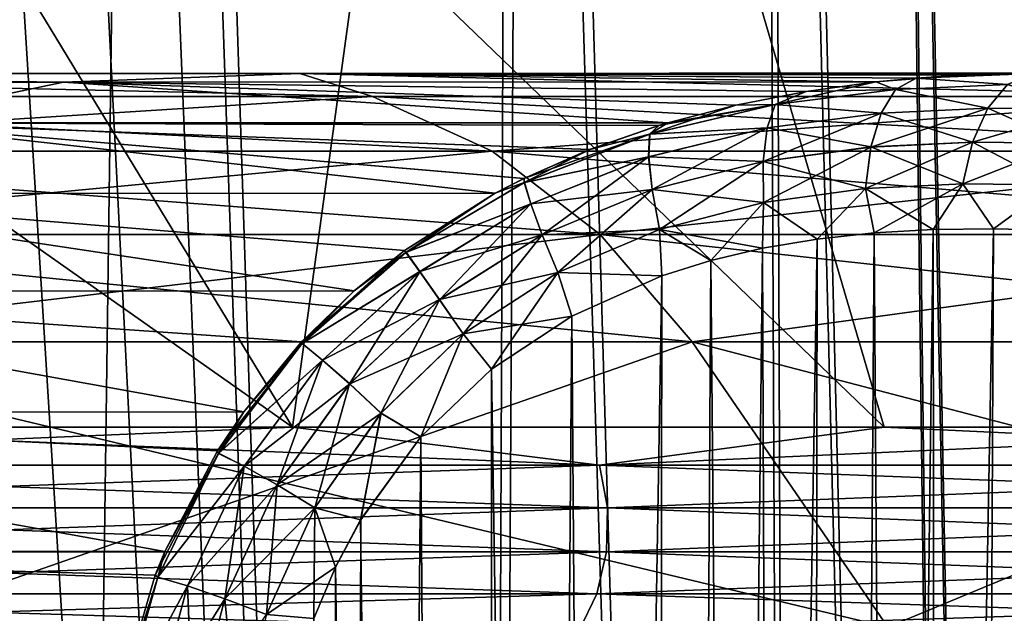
# Model space of a CAD drawing. Header units: metres. Extents: x -24 to 24, y -69 to 184.
# Tile 822 of 896: x 16.268 to 17.515, y 146.288 to 147.041. Entities that reach past the tile are written whole.
import ezdxf

# ---------------------------------------------------------------- set-up
doc = ezdxf.new("R2010")
doc.units = ezdxf.units.M
for name, color, linetype in [('609', 7, 'CONTINUOUS'), ('611', 7, 'CONTINUOUS'), ('613', 7, 'CONTINUOUS'), ('615', 7, 'CONTINUOUS'), ('620', 7, 'CONTINUOUS'), ('626', 7, 'CONTINUOUS'), ('627', 7, 'CONTINUOUS'), ('636', 7, 'CONTINUOUS'), ('637', 7, 'CONTINUOUS'), ('642', 7, 'CONTINUOUS'), ('701', 7, 'CONTINUOUS')]:
    doc.layers.add(name, color=color, linetype=linetype)

msp = doc.modelspace()

# ---------------------------------------------------------------- linework, layer by layer
at = {"layer": '609'}
for points in [[(15.853757, 146.632476, 14.452609), (17.119646, 146.632476, 12.928157), (16.083557, 146.270871, 14.662099)], [(17.367795, 146.270871, -13.11555), (15.853757, 146.632476, -14.452609), (16.083557, 146.270871, -14.662099)], [(17.119646, 146.632476, -12.928157), (15.853757, 146.632476, -14.452609), (17.367795, 146.270871, -13.11555)], [(16.083557, 146.270871, 14.662099), (17.119646, 146.632476, 12.928157), (17.367795, 146.270871, 13.11555)], [(17.119646, 146.632476, 12.928157), (18.239476, 146.632476, 11.293406), (17.367795, 146.270871, 13.11555)], [(18.503857, 146.270871, -11.457103), (17.119646, 146.632476, -12.928157), (17.367795, 146.270871, -13.11555)], [(18.239476, 146.632476, -11.293406), (17.119646, 146.632476, -12.928157), (18.503857, 146.270871, -11.457103)], [(17.367795, 146.270871, 13.11555), (18.239476, 146.632476, 11.293406), (18.503857, 146.270871, 11.457103)]]:
    msp.add_3dface(points, dxfattribs=at)
at = {"layer": '611'}
for points in [[(16.61347, 146.524362, 16.61347), (14.140765, 148.267022, 16.852308), (15.828475, 146.524362, 17.36301)], [(15.555731, 148.267022, 15.555731), (14.140765, 148.267022, 16.852308), (16.61347, 146.524362, 16.61347)], [(17.36301, 146.524362, 15.828475), (15.555731, 148.267022, 15.555731), (16.61347, 146.524362, 16.61347)], [(16.852308, 148.267022, 14.140765), (15.555731, 148.267022, 15.555731), (17.36301, 146.524362, 15.828475)], [(15.828475, 146.524362, -17.36301), (15.555731, 148.267022, -15.555731), (16.61347, 146.524362, -16.61347)], [(15.555731, 148.267022, -15.555731), (16.852308, 148.267022, -14.140765), (16.61347, 146.524362, -16.61347)], [(16.61347, 146.524362, -16.61347), (16.852308, 148.267022, -14.140765), (17.36301, 146.524362, -15.828475)], [(18.075497, 146.524362, 15.009702), (16.852308, 148.267022, 14.140765), (17.36301, 146.524362, 15.828475)], [(18.74941, 146.524362, 14.158897), (16.852308, 148.267022, 14.140765), (18.075497, 146.524362, 15.009702)], [(18.020628, 148.267022, 12.61818), (16.852308, 148.267022, 14.140765), (18.74941, 146.524362, 14.158897)], [(17.36301, 146.524362, -15.828475), (16.852308, 148.267022, -14.140765), (18.075497, 146.524362, -15.009702)], [(16.852308, 148.267022, -14.140765), (18.020628, 148.267022, -12.61818), (18.075497, 146.524362, -15.009702)]]:
    msp.add_3dface(points, dxfattribs=at)
at = {"layer": '613'}
for points in [[(15.828475, 146.524362, 17.36301), (15.476877, 146.47619, 17.714711), (17.002506, 146.47619, 16.25606)], [(16.61347, 146.524362, -16.61347), (17.002506, 146.47619, -16.25606), (15.476877, 146.47619, -17.714711)], [(15.828475, 146.524362, -17.36301), (16.61347, 146.524362, -16.61347), (15.476877, 146.47619, -17.714711)], [(16.61347, 146.524362, 16.61347), (15.828475, 146.524362, 17.36301), (17.002506, 146.47619, 16.25606)], [(17.36301, 146.524362, 15.828475), (16.61347, 146.524362, 16.61347), (17.002506, 146.47619, 16.25606)], [(16.61347, 146.524362, -16.61347), (17.36301, 146.524362, -15.828475), (17.002506, 146.47619, -16.25606)], [(17.36301, 146.524362, 15.828475), (17.002506, 146.47619, 16.25606), (18.391241, 146.47619, 14.666525)], [(18.075497, 146.524362, -15.009702), (18.391241, 146.47619, -14.666525), (17.002506, 146.47619, -16.25606)], [(17.36301, 146.524362, -15.828475), (18.075497, 146.524362, -15.009702), (17.002506, 146.47619, -16.25606)], [(18.075497, 146.524362, 15.009702), (17.36301, 146.524362, 15.828475), (18.391241, 146.47619, 14.666525)], [(17.002506, 146.47619, -16.25606), (15.486, 146.422018, -17.725153), (15.476877, 146.47619, -17.714711)], [(15.476877, 146.47619, 17.714711), (17.012528, 146.422018, 16.265642), (17.002506, 146.47619, 16.25606)], [(15.486, 146.422018, 17.725153), (17.012528, 146.422018, 16.265642), (15.476877, 146.47619, 17.714711)], [(17.012528, 146.422018, -16.265642), (15.486, 146.422018, -17.725153), (17.002506, 146.47619, -16.25606)], [(18.391241, 146.47619, -14.666525), (17.012528, 146.422018, -16.265642), (17.002506, 146.47619, -16.25606)], [(17.002506, 146.47619, 16.25606), (18.402081, 146.422018, 14.67517), (18.391241, 146.47619, 14.666525)], [(17.012528, 146.422018, 16.265642), (18.402081, 146.422018, 14.67517), (17.002506, 146.47619, 16.25606)], [(18.402081, 146.422018, -14.67517), (17.012528, 146.422018, -16.265642), (18.391241, 146.47619, -14.666525)], [(17.012528, 146.422018, -16.265642), (15.484898, 146.366124, -17.723892), (15.486, 146.422018, -17.725153)], [(17.011318, 146.366124, -16.264485), (15.484898, 146.366124, -17.723892), (17.012528, 146.422018, -16.265642)], [(15.484898, 146.366124, 17.723892), (17.011318, 146.366124, 16.264485), (15.486, 146.422018, 17.725153)], [(15.486, 146.422018, 17.725153), (17.011318, 146.366124, 16.264485), (17.012528, 146.422018, 16.265642)], [(18.402081, 146.422018, -14.67517), (17.011318, 146.366124, -16.264485), (17.012528, 146.422018, -16.265642)], [(18.400772, 146.366124, -14.674126), (17.011318, 146.366124, -16.264485), (18.402081, 146.422018, -14.67517)], [(17.011318, 146.366124, 16.264485), (18.400772, 146.366124, 14.674126), (17.012528, 146.422018, 16.265642)], [(17.012528, 146.422018, 16.265642), (18.400772, 146.366124, 14.674126), (18.402081, 146.422018, 14.67517)], [(17.011318, 146.366124, -16.264485), (15.473659, 146.312879, -17.711027), (15.484898, 146.366124, -17.723892)], [(16.99897, 146.312879, -16.25268), (15.473659, 146.312879, -17.711027), (17.011318, 146.366124, -16.264485)], [(15.473659, 146.312879, 17.711027), (16.99897, 146.312879, 16.25268), (15.484898, 146.366124, 17.723892)], [(15.484898, 146.366124, 17.723892), (16.99897, 146.312879, 16.25268), (17.011318, 146.366124, 16.264485)], [(18.400772, 146.366124, -14.674126), (16.99897, 146.312879, -16.25268), (17.011318, 146.366124, -16.264485)], [(18.387417, 146.312879, -14.663475), (16.99897, 146.312879, -16.25268), (18.400772, 146.366124, -14.674126)], [(16.99897, 146.312879, 16.25268), (18.387417, 146.312879, 14.663475), (17.011318, 146.366124, 16.264485)], [(17.011318, 146.366124, 16.264485), (18.387417, 146.312879, 14.663475), (18.400772, 146.366124, 14.674126)], [(16.99897, 146.312879, -16.25268), (15.45316, 146.266444, -17.687565), (15.473659, 146.312879, -17.711027)], [(16.976451, 146.266444, -16.231149), (15.45316, 146.266444, -17.687565), (16.99897, 146.312879, -16.25268)], [(15.45316, 146.266444, 17.687565), (16.976451, 146.266444, 16.231149), (15.473659, 146.312879, 17.711027)], [(15.473659, 146.312879, 17.711027), (16.976451, 146.266444, 16.231149), (16.99897, 146.312879, 16.25268)], [(18.387417, 146.312879, -14.663475), (16.976451, 146.266444, -16.231149), (16.99897, 146.312879, -16.25268)], [(18.363058, 146.266444, -14.64405), (16.976451, 146.266444, -16.231149), (18.387417, 146.312879, -14.663475)], [(16.976451, 146.266444, 16.231149), (18.363058, 146.266444, 14.64405), (16.99897, 146.312879, 16.25268)], [(16.99897, 146.312879, 16.25268), (18.363058, 146.266444, 14.64405), (18.387417, 146.312879, 14.663475)]]:
    msp.add_3dface(points, dxfattribs=at)
at = {"layer": '615'}
for points in [[(16.323097, 146.961911, -12.474585), (15.16774, 146.961911, -13.856351), (15.437304, 146.973102, -13.858934)], [(16.3231, 146.961911, 12.474582), (15.437316, 146.973102, 13.858921), (15.167742, 146.961911, 13.856348)], [(16.714707, 146.943591, -12.622361), (15.437304, 146.973102, -13.858934), (15.47876, 146.943591, -14.110755)], [(16.622638, 146.973102, -12.412426), (15.437304, 146.973102, -13.858934), (16.714707, 146.943591, -12.622361)], [(16.622638, 146.973102, -12.412426), (16.323097, 146.961911, -12.474585), (15.437304, 146.973102, -13.858934)], [(15.47876, 146.943591, 14.110755), (15.437316, 146.973102, 13.858921), (16.714707, 146.943591, 12.622361)], [(16.622642, 146.973102, 12.41242), (15.437316, 146.973102, 13.858921), (16.3231, 146.961911, 12.474582)], [(15.437316, 146.973102, 13.858921), (16.622642, 146.973102, 12.41242), (16.714707, 146.943591, 12.622361)], [(17.352651, 146.962192, -11.00081), (16.323097, 146.961911, -12.474585), (16.622638, 146.973102, -12.412426)], [(17.352644, 146.962191, 11.000813), (16.622642, 146.973102, 12.41242), (16.3231, 146.961911, 12.474582)], [(17.655044, 146.973468, -10.877113), (17.559201, 146.973962, -10.925954), (16.622638, 146.973102, -12.412426)], [(17.559201, 146.973962, -10.925954), (17.460753, 146.970848, -10.966347), (16.622638, 146.973102, -12.412426)], [(17.673901, 146.973033, -10.86626), (17.655044, 146.973468, -10.877113), (16.622638, 146.973102, -12.412426)], [(17.80805, 146.943591, -11.026277), (16.622638, 146.973102, -12.412426), (16.714707, 146.943591, -12.622361)], [(17.673901, 146.973033, -10.86626), (16.622638, 146.973102, -12.412426), (17.80805, 146.943591, -11.026277)], [(17.460753, 146.970848, -10.966347), (17.352651, 146.962192, -11.00081), (16.622638, 146.973102, -12.412426)], [(17.559138, 146.973961, 10.925981), (16.622642, 146.973102, 12.41242), (17.46064, 146.970842, 10.966389)], [(17.655055, 146.973468, 10.877109), (16.622642, 146.973102, 12.41242), (17.559138, 146.973961, 10.925981)], [(17.673889, 146.973033, 10.866269), (16.622642, 146.973102, 12.41242), (17.655055, 146.973468, 10.877109)], [(17.403779, 146.967038, 10.98573), (16.622642, 146.973102, 12.41242), (17.352644, 146.962191, 11.000813)], [(17.46064, 146.970842, 10.966389), (16.622642, 146.973102, 12.41242), (17.403779, 146.967038, 10.98573)], [(16.714707, 146.943591, 12.622361), (16.622642, 146.973102, 12.41242), (17.80805, 146.943591, 11.026277)], [(16.622642, 146.973102, 12.41242), (17.673889, 146.973033, 10.866269), (17.80805, 146.943591, 11.026277)], [(17.403781, 146.967038, -10.98573), (17.352651, 146.962192, -11.00081), (17.460753, 146.970848, -10.966347)], [(16.323097, 146.961911, -12.474585), (16.076301, 146.910474, -12.475154), (15.16774, 146.961911, -13.856351)], [(16.3231, 146.961911, 12.474582), (15.167742, 146.961911, 13.856348), (16.07631, 146.910474, 12.475142)], [(17.088822, 146.910554, -11.047976), (16.076301, 146.910474, -12.475154), (16.323097, 146.961911, -12.474585)], [(17.088824, 146.910554, 11.047975), (16.3231, 146.961911, 12.474582), (16.07631, 146.910474, 12.475142)], [(17.352651, 146.962192, -11.00081), (17.264137, 146.950232, -11.022144), (16.323097, 146.961911, -12.474585)], [(17.264137, 146.950232, -11.022144), (17.174977, 146.93298, -11.037889), (16.323097, 146.961911, -12.474585)], [(17.174977, 146.93298, -11.037889), (17.088822, 146.910554, -11.047976), (16.323097, 146.961911, -12.474585)], [(17.352644, 146.962191, 11.000813), (16.3231, 146.961911, 12.474582), (17.263982, 146.950207, 11.022175)], [(17.174899, 146.932963, 11.037902), (16.3231, 146.961911, 12.474582), (17.088824, 146.910554, 11.047975)], [(17.263982, 146.950207, 11.022175), (16.3231, 146.961911, 12.474582), (17.174899, 146.932963, 11.037902)], [(16.866083, 146.874581, -12.736674), (15.47876, 146.943591, -14.110755), (15.618943, 146.874581, -14.238548)], [(16.714707, 146.943591, -12.622361), (15.47876, 146.943591, -14.110755), (16.866083, 146.874581, -12.736674)], [(15.47876, 146.943591, 14.110755), (16.714707, 146.943591, 12.622361), (15.618943, 146.874581, 14.238548)], [(15.618943, 146.874581, 14.238548), (16.714707, 146.943591, 12.622361), (16.866083, 146.874581, 12.736674)], [(17.969327, 146.874581, -11.126136), (16.714707, 146.943591, -12.622361), (16.866083, 146.874581, -12.736674)], [(17.80805, 146.943591, -11.026277), (16.714707, 146.943591, -12.622361), (17.969327, 146.874581, -11.126136)], [(16.714707, 146.943591, 12.622361), (17.80805, 146.943591, 11.026277), (16.866083, 146.874581, 12.736674)], [(16.866083, 146.874581, 12.736674), (17.80805, 146.943591, 11.026277), (17.969327, 146.874581, 11.126136)], [(16.870229, 146.82113, 11.052565), (16.07631, 146.910474, 12.475142), (15.872244, 146.820886, 12.442667)], [(16.870235, 146.821134, -11.052566), (15.87225, 146.820886, -12.442659), (16.076301, 146.910474, -12.475154)], [(17.088822, 146.910554, -11.047976), (17.077416, 146.907112, -11.048945), (16.076301, 146.910474, -12.475154)], [(17.077416, 146.907112, -11.048945), (16.989857, 146.876574, -11.053677), (16.076301, 146.910474, -12.475154)], [(16.989857, 146.876574, -11.053677), (16.906754, 146.839956, -11.053813), (16.076301, 146.910474, -12.475154)], [(16.906754, 146.839956, -11.053813), (16.870235, 146.821134, -11.052566), (16.076301, 146.910474, -12.475154)], [(17.088824, 146.910554, 11.047975), (16.07631, 146.910474, 12.475142), (17.077258, 146.907063, 11.048959)], [(16.906623, 146.839893, 11.053814), (16.07631, 146.910474, 12.475142), (16.870229, 146.82113, 11.052565)], [(16.989707, 146.876514, 11.053678), (16.07631, 146.910474, 12.475142), (16.906623, 146.839893, 11.053814)], [(17.077258, 146.907063, 11.048959), (16.07631, 146.910474, 12.475142), (16.989707, 146.876514, 11.053678)], [(17.003315, 146.768882, -12.840307), (15.618943, 146.874581, -14.238548), (15.746027, 146.768882, -14.354401)], [(16.866083, 146.874581, -12.736674), (15.618943, 146.874581, -14.238548), (17.003315, 146.768882, -12.840307)], [(15.618943, 146.874581, 14.238548), (16.866083, 146.874581, 12.736674), (15.746027, 146.768882, 14.354401)], [(15.746027, 146.768882, 14.354401), (16.866083, 146.874581, 12.736674), (17.003315, 146.768882, 12.840307)], [(18.115536, 146.768882, -11.216665), (16.866083, 146.874581, -12.736674), (17.003315, 146.768882, -12.840307)], [(17.969327, 146.874581, -11.126136), (16.866083, 146.874581, -12.736674), (18.115536, 146.768882, -11.216665)], [(16.866083, 146.874581, 12.736674), (17.969327, 146.874581, 11.126136), (17.003315, 146.768882, 12.840307)], [(17.003315, 146.768882, 12.840307), (17.969327, 146.874581, 11.126136), (18.115536, 146.768882, 11.216665)], [(16.691219, 146.697259, 11.035136), (15.872244, 146.820886, 12.442667), (15.704877, 146.696797, 12.397924)], [(16.691223, 146.697262, -11.035136), (15.704878, 146.696797, -12.397923), (15.87225, 146.820886, -12.442659)], [(16.870229, 146.82113, 11.052565), (15.872244, 146.820886, 12.442667), (16.755002, 146.74838, 11.043486)], [(16.755002, 146.74838, 11.043486), (15.872244, 146.820886, 12.442667), (16.691219, 146.697259, 11.035136)], [(16.870235, 146.821134, -11.052566), (16.755082, 146.748439, -11.043495), (15.87225, 146.820886, -12.442659)], [(16.755082, 146.748439, -11.043495), (16.691223, 146.697262, -11.035136), (15.87225, 146.820886, -12.442659)], [(15.853757, 146.632476, 14.452609), (15.746027, 146.768882, 14.354401), (17.003315, 146.768882, 12.840307)], [(17.119646, 146.632476, -12.928157), (17.003315, 146.768882, -12.840307), (15.746027, 146.768882, -14.354401)], [(15.853757, 146.632476, -14.452609), (17.119646, 146.632476, -12.928157), (15.746027, 146.768882, -14.354401)], [(17.119646, 146.632476, 12.928157), (15.853757, 146.632476, 14.452609), (17.003315, 146.768882, 12.840307)], [(17.119646, 146.632476, 12.928157), (17.003315, 146.768882, 12.840307), (18.115536, 146.768882, 11.216665)], [(18.239476, 146.632476, -11.293406), (18.115536, 146.768882, -11.216665), (17.003315, 146.768882, -12.840307)], [(17.119646, 146.632476, -12.928157), (18.239476, 146.632476, -11.293406), (17.003315, 146.768882, -12.840307)], [(18.239476, 146.632476, 11.293406), (17.119646, 146.632476, 12.928157), (18.115536, 146.768882, 11.216665)], [(16.551424, 146.543731, 11.008542), (15.704877, 146.696797, 12.397924), (15.469957, 146.543265, 12.482197)], [(16.551428, 146.543736, -11.008543), (15.469957, 146.543265, -12.482197), (15.704878, 146.696797, -12.397923)], [(16.691219, 146.697259, 11.035136), (15.704877, 146.696797, 12.397924), (16.624651, 146.632812, 11.023902)], [(16.624651, 146.632812, 11.023902), (15.704877, 146.696797, 12.397924), (16.551424, 146.543731, 11.008542)], [(16.691223, 146.697262, -11.035136), (16.624661, 146.632824, -11.023907), (15.704878, 146.696797, -12.397923)], [(16.624661, 146.632824, -11.023907), (16.551428, 146.543736, -11.008543), (15.704878, 146.696797, -12.397923)], [(16.451451, 146.366805, 10.982291), (15.469957, 146.543265, 12.482197), (15.376844, 146.366544, 12.442235)], [(16.451443, 146.366787, -10.982288), (15.376845, 146.366544, -12.442233), (15.469957, 146.543265, -12.482197)], [(16.551428, 146.543736, -11.008543), (16.518272, 146.494471, -11.000534), (15.469957, 146.543265, -12.482197)], [(16.551424, 146.543731, 11.008542), (15.469957, 146.543265, 12.482197), (16.518292, 146.494504, 11.000539)], [(16.518292, 146.494504, 11.000539), (15.469957, 146.543265, 12.482197), (16.451451, 146.366805, 10.982291)], [(16.518272, 146.494471, -11.000534), (16.451443, 146.366787, -10.982288), (15.469957, 146.543265, -12.482197)], [(16.391793, 146.173857, 10.963269), (15.376844, 146.366544, 12.442235), (15.321113, 146.173834, 12.415614)], [(16.391794, 146.173866, -10.963271), (15.321114, 146.173834, -12.415612), (15.376845, 146.366544, -12.442233)], [(16.451451, 146.366805, 10.982291), (15.376844, 146.366544, 12.442235), (16.439171, 146.336762, 10.978614)], [(16.439171, 146.336762, 10.978614), (15.376844, 146.366544, 12.442235), (16.391793, 146.173857, 10.963269)], [(16.451443, 146.366787, -10.982288), (16.439138, 146.336678, -10.978604), (15.376845, 146.366544, -12.442233)], [(16.439138, 146.336678, -10.978604), (16.391794, 146.173866, -10.963271), (15.376845, 146.366544, -12.442233)]]:
    msp.add_3dface(points, dxfattribs=at)
at = {"layer": '620'}
for points in [[(16.423473, 149.969917, 5.714712), (16.26028, 137.9, 6.735228), (15.806863, 149.969917, 7.24786)], [(16.84215, 137.9, 5.10901), (16.26028, 137.9, 6.735228), (16.423473, 149.969917, 5.714712)], [(16.84215, 137.9, -5.10901), (16.447281, 149.969917, -5.645826), (16.379901, 149.272121, -5.874607)], [(16.891848, 149.969917, 4.129636), (16.84215, 137.9, 5.10901), (16.423473, 149.969917, 5.714712)], [(16.447281, 149.969917, -5.645826), (16.84215, 137.9, -5.10901), (16.908957, 149.969917, -4.059013)], [(17.261821, 137.9, 3.43359), (16.84215, 137.9, 5.10901), (16.891848, 149.969917, 4.129636)], [(16.84215, 137.9, -5.10901), (17.261821, 137.9, -3.43359), (16.908957, 149.969917, -4.059013)], [(17.207617, 149.969917, 2.507253), (17.261821, 137.9, 3.43359), (16.891848, 149.969917, 4.129636)], [(16.908957, 149.969917, -4.059013), (17.261821, 137.9, -3.43359), (17.217913, 149.969917, -2.435544)], [(17.367913, 149.969917, 0.862553), (17.515251, 137.9, 1.725102), (17.207617, 149.969917, 2.507253)], [(17.515251, 137.9, 1.725102), (17.261821, 137.9, 3.43359), (17.207617, 149.969917, 2.507253)], [(17.217913, 149.969917, -2.435544), (17.515251, 137.9, -1.725102), (17.371361, 149.969917, -0.790069)], [(17.261821, 137.9, -3.43359), (17.515251, 137.9, -1.725102), (17.217913, 149.969917, -2.435544)], [(17.371361, 149.969917, -0.790069), (17.6, 137.9), (17.367913, 149.969917, 0.862553)], [(17.6, 137.9), (17.515251, 137.9, 1.725102), (17.367913, 149.969917, 0.862553)], [(17.515251, 137.9, -1.725102), (17.6, 137.9), (17.371361, 149.969917, -0.790069)], [(16.297768, 148.680804, -6.128153), (16.84215, 137.9, -5.10901), (16.379901, 149.272121, -5.874607)], [(16.202599, 148.180563, -6.39933), (16.84215, 137.9, -5.10901), (16.297768, 148.680804, -6.128153)], [(16.26028, 137.9, -6.735228), (16.84215, 137.9, -5.10901), (16.202599, 148.180563, -6.39933)]]:
    msp.add_3dface(points, dxfattribs=at)
at = {"layer": '626'}
for points in [[(15.699355, 151.049929, -12.678271), (13.924363, 146.327484, -10.522155), (16.454035, 150.402857, -11.024295)], [(16.454035, 150.402857, -11.024295), (13.924363, 146.327484, -10.522155), (15.584712, 148.217207, -10.049582)]]:
    msp.add_3dface(points, dxfattribs=at)
at = {"layer": '627'}
for points in [[(17.209367, 150.569818, -9.412707), (15.708908, 146.865749, -7.583269), (17.342849, 150.696941, -8.84311)], [(15.708908, 146.865749, -7.583269), (15.848519, 147.108426, -7.276844), (17.342849, 150.696941, -8.84311)], [(17.014164, 150.476647, -9.971199), (15.558216, 146.670895, -7.895337), (17.209367, 150.569818, -9.412707)], [(15.558216, 146.670895, -7.895337), (15.708908, 146.865749, -7.583269), (17.209367, 150.569818, -9.412707)], [(16.761235, 150.42041, -10.510264), (15.222064, 146.413893, -8.534621), (17.014164, 150.476647, -9.971199)], [(15.222064, 146.413893, -8.534621), (15.396153, 146.520912, -8.212447), (17.014164, 150.476647, -9.971199)], [(15.396153, 146.520912, -8.212447), (15.558216, 146.670895, -7.895337), (17.014164, 150.476647, -9.971199)], [(16.454035, 150.402857, -11.024295), (15.035491, 146.349297, -8.861396), (16.761235, 150.42041, -10.510264)], [(15.035491, 146.349297, -8.861396), (15.222064, 146.413893, -8.534621), (16.761235, 150.42041, -10.510264)], [(14.83554, 146.327484, -9.192954), (16.454035, 150.402857, -11.024295), (15.584712, 148.217207, -10.049582)], [(14.83554, 146.327484, -9.192954), (15.035491, 146.349297, -8.861396), (16.454035, 150.402857, -11.024295)]]:
    msp.add_3dface(points, dxfattribs=at)
at = {"layer": '636'}
for points in [[(17.258704, 133.601745, -10.726168), (17.501405, 146.775826, -10.731007), (17.439784, 133.601745, -10.633947)], [(17.425282, 146.774939, -10.775538), (17.501405, 146.775826, -10.731007), (17.258704, 133.601745, -10.726168)], [(17.350398, 146.770784, -10.812257), (17.425282, 146.774939, -10.775538), (17.258704, 133.601745, -10.726168)], [(17.278066, 146.762954, -10.84171), (17.350398, 146.770784, -10.812257), (17.258704, 133.601745, -10.726168)], [(17.501405, 146.775826, -10.731007), (17.576941, 146.77416, -10.678634), (17.439784, 133.601745, -10.633947)], [(17.576941, 146.77416, -10.678634), (17.649751, 146.770929, -10.61908), (17.439784, 133.601745, -10.633947)], [(17.439784, 133.601745, -10.633947), (17.649751, 146.770929, -10.61908), (17.599929, 133.601745, -10.508852)], [(17.063417, 133.601745, -10.78211), (17.278066, 146.762954, -10.84171), (17.258704, 133.601745, -10.726168)], [(17.20898, 146.751274, -10.86475), (17.278066, 146.762954, -10.84171), (17.063417, 133.601745, -10.78211)], [(17.143403, 146.735698, -10.882291), (17.20898, 146.751274, -10.86475), (17.063417, 133.601745, -10.78211)], [(17.081333, 146.716215, -10.895182), (17.143403, 146.735698, -10.882291), (17.063417, 133.601745, -10.78211)], [(16.861069, 133.601745, -10.799755), (17.081333, 146.716215, -10.895182), (17.063417, 133.601745, -10.78211)], [(16.967192, 146.665366, -10.909822), (17.081333, 146.716215, -10.895182), (16.861069, 133.601745, -10.799755)], [(16.865419, 146.597909, -10.913202), (16.967192, 146.665366, -10.909822), (16.861069, 133.601745, -10.799755)], [(16.775772, 146.512302, -10.908623), (16.865419, 146.597909, -10.913202), (16.861069, 133.601745, -10.799755)], [(16.659046, 133.601745, -10.778458), (16.775772, 146.512302, -10.908623), (16.861069, 133.601745, -10.799755)], [(16.699662, 146.406998, -10.899004), (16.775772, 146.512302, -10.908623), (16.659046, 133.601745, -10.778458)], [(16.667623, 146.34685, -10.893289), (16.699662, 146.406998, -10.899004), (16.659046, 133.601745, -10.778458)], [(16.640236, 146.281903, -10.887553), (16.667623, 146.34685, -10.893289), (16.659046, 133.601745, -10.778458)]]:
    msp.add_3dface(points, dxfattribs=at)
at = {"layer": '637'}
for points in [[(17.439784, 133.601745, 10.633947), (17.350264, 146.770774, 10.812317), (17.258704, 133.601745, 10.726168)], [(17.350264, 146.770774, 10.812317), (17.277909, 146.762932, 10.841768), (17.258704, 133.601745, 10.726168)], [(17.425188, 146.774936, 10.775589), (17.350264, 146.770774, 10.812317), (17.439784, 133.601745, 10.633947)], [(17.501384, 146.775824, 10.73102), (17.425188, 146.774936, 10.775589), (17.439784, 133.601745, 10.633947)], [(17.576994, 146.774159, 10.678595), (17.501384, 146.775824, 10.73102), (17.439784, 133.601745, 10.633947)], [(17.599929, 133.601745, 10.508852), (17.576994, 146.774159, 10.678595), (17.439784, 133.601745, 10.633947)], [(17.277909, 146.762932, 10.841768), (17.208818, 146.751242, 10.864798), (17.258704, 133.601745, 10.726168)], [(17.208818, 146.751242, 10.864798), (17.143242, 146.735654, 10.882329), (17.258704, 133.601745, 10.726168)], [(17.258704, 133.601745, 10.726168), (17.143242, 146.735654, 10.882329), (17.063417, 133.601745, 10.78211)], [(17.143242, 146.735654, 10.882329), (17.081182, 146.716161, 10.895209), (17.063417, 133.601745, 10.78211)], [(17.081182, 146.716161, 10.895209), (16.96706, 146.665294, 10.909833), (17.063417, 133.601745, 10.78211)], [(16.96706, 146.665294, 10.909833), (16.865314, 146.597824, 10.913201), (17.063417, 133.601745, 10.78211)], [(16.865314, 146.597824, 10.913201), (16.775694, 146.512209, 10.908616), (16.861069, 133.601745, 10.799755)], [(17.063417, 133.601745, 10.78211), (16.865314, 146.597824, 10.913201), (16.861069, 133.601745, 10.799755)], [(16.775694, 146.512209, 10.908616), (16.69963, 146.406943, 10.898999), (16.861069, 133.601745, 10.799755)], [(16.69963, 146.406943, 10.898999), (16.667594, 146.346789, 10.893284), (16.861069, 133.601745, 10.799755)], [(16.667594, 146.346789, 10.893284), (16.640215, 146.281849, 10.887548), (16.861069, 133.601745, 10.799755)]]:
    msp.add_3dface(points, dxfattribs=at)
at = {"layer": '642'}
for points in [[(17.352651, 146.962192, -11.00081), (17.403781, 146.967038, -10.98573), (17.377196, 146.952585, -10.935647)], [(17.377196, 146.952585, -10.935647), (17.403781, 146.967038, -10.98573), (17.51923, 146.958862, -10.864918)], [(17.403781, 146.967038, -10.98573), (17.559201, 146.973962, -10.925954), (17.552274, 146.973047, -10.911285)], [(17.403781, 146.967038, -10.98573), (17.460753, 146.970848, -10.966347), (17.559201, 146.973962, -10.925954)], [(17.51923, 146.958862, -10.864918), (17.403781, 146.967038, -10.98573), (17.552274, 146.973047, -10.911285)], [(17.22477, 146.933554, -10.989417), (17.352651, 146.962192, -11.00081), (17.377196, 146.952585, -10.935647)], [(17.264137, 146.950232, -11.022144), (17.352651, 146.962192, -11.00081), (17.22477, 146.933554, -10.989417)], [(17.22477, 146.933554, -10.989417), (17.377196, 146.952585, -10.935647), (17.359084, 146.922746, -10.888801)], [(17.359084, 146.922746, -10.888801), (17.377196, 146.952585, -10.935647), (17.494357, 146.928952, -10.821333)], [(17.377196, 146.952585, -10.935647), (17.51923, 146.958862, -10.864918), (17.494357, 146.928952, -10.821333)], [(17.494357, 146.928952, -10.821333), (17.51923, 146.958862, -10.864918), (17.618352, 146.927572, -10.739582)], [(17.174977, 146.93298, -11.037889), (17.264137, 146.950232, -11.022144), (17.22477, 146.933554, -10.989417)], [(17.065842, 146.896067, -11.024227), (17.22477, 146.933554, -10.989417), (17.214569, 146.90402, -10.940055)], [(17.065842, 146.896067, -11.024227), (17.174977, 146.93298, -11.037889), (17.22477, 146.933554, -10.989417)], [(17.088822, 146.910554, -11.047976), (17.174977, 146.93298, -11.037889), (17.065842, 146.896067, -11.024227)], [(17.214569, 146.90402, -10.940055), (17.22477, 146.933554, -10.989417), (17.359084, 146.922746, -10.888801)], [(17.346116, 146.879714, -10.851478), (17.494357, 146.928952, -10.821333), (17.475002, 146.885818, -10.787015)], [(17.359084, 146.922746, -10.888801), (17.494357, 146.928952, -10.821333), (17.346116, 146.879714, -10.851478)], [(17.494357, 146.928952, -10.821333), (17.618352, 146.927572, -10.739582), (17.475002, 146.885818, -10.787015)], [(17.475002, 146.885818, -10.787015), (17.618352, 146.927572, -10.739582), (17.594033, 146.884446, -10.70857)], [(17.209521, 146.861425, -10.900392), (17.359084, 146.922746, -10.888801), (17.346116, 146.879714, -10.851478)], [(17.214569, 146.90402, -10.940055), (17.359084, 146.922746, -10.888801), (17.209521, 146.861425, -10.900392)], [(16.989857, 146.876574, -11.053677), (17.077416, 146.907112, -11.048945), (17.065842, 146.896067, -11.024227)], [(17.064552, 146.867321, -10.973385), (17.214569, 146.90402, -10.940055), (17.068846, 146.825856, -10.932456)], [(17.064552, 146.867321, -10.973385), (17.065842, 146.896067, -11.024227), (17.214569, 146.90402, -10.940055)], [(17.077416, 146.907112, -11.048945), (17.088822, 146.910554, -11.047976), (17.065842, 146.896067, -11.024227)], [(17.068846, 146.825856, -10.932456), (17.214569, 146.90402, -10.940055), (17.209521, 146.861425, -10.900392)], [(16.906936, 146.834728, -11.039209), (17.065842, 146.896067, -11.024227), (17.064552, 146.867321, -10.973385)], [(16.906936, 146.834728, -11.039209), (16.989857, 146.876574, -11.053677), (17.065842, 146.896067, -11.024227)], [(17.209521, 146.861425, -10.900392), (17.346116, 146.879714, -10.851478), (17.210058, 146.809405, -10.873812)], [(17.210058, 146.809405, -10.873812), (17.346116, 146.879714, -10.851478), (17.339398, 146.827161, -10.826863)], [(17.339398, 146.827161, -10.826863), (17.475002, 146.885818, -10.787015), (17.462818, 146.83314, -10.764891)], [(17.346116, 146.879714, -10.851478), (17.475002, 146.885818, -10.787015), (17.339398, 146.827161, -10.826863)], [(17.475002, 146.885818, -10.787015), (17.594033, 146.884446, -10.70857), (17.462818, 146.83314, -10.764891)], [(17.462818, 146.83314, -10.764891), (17.594033, 146.884446, -10.70857), (17.577984, 146.831779, -10.689035)], [(16.906754, 146.839956, -11.053813), (16.989857, 146.876574, -11.053677), (16.906936, 146.834728, -11.039209)], [(16.915137, 146.807556, -10.988147), (16.906936, 146.834728, -11.039209), (17.064552, 146.867321, -10.973385)], [(16.915137, 146.807556, -10.988147), (17.064552, 146.867321, -10.973385), (16.929714, 146.768349, -10.947365)], [(16.929714, 146.768349, -10.947365), (17.064552, 146.867321, -10.973385), (17.068846, 146.825856, -10.932456)], [(17.068846, 146.825856, -10.932456), (17.209521, 146.861425, -10.900392), (17.078357, 146.775211, -10.904932)], [(17.078357, 146.775211, -10.904932), (17.209521, 146.861425, -10.900392), (17.210058, 146.809405, -10.873812)], [(16.870235, 146.821134, -11.052566), (16.906754, 146.839956, -11.053813), (16.906936, 146.834728, -11.039209)], [(16.756999, 146.74612, -11.035915), (16.906936, 146.834728, -11.039209), (16.915137, 146.807556, -10.988147)], [(16.756999, 146.74612, -11.035915), (16.870235, 146.821134, -11.052566), (16.906936, 146.834728, -11.039209)], [(17.350398, 146.770784, -10.812257), (17.339398, 146.827161, -10.826863), (17.462818, 146.83314, -10.764891)], [(17.425282, 146.774939, -10.775538), (17.350398, 146.770784, -10.812257), (17.462818, 146.83314, -10.764891)], [(17.501405, 146.775826, -10.731007), (17.425282, 146.774939, -10.775538), (17.462818, 146.83314, -10.764891)], [(17.501405, 146.775826, -10.731007), (17.462818, 146.83314, -10.764891), (17.577984, 146.831779, -10.689035)], [(17.576941, 146.77416, -10.678634), (17.501405, 146.775826, -10.731007), (17.577984, 146.831779, -10.689035)], [(16.755082, 146.748439, -11.043495), (16.870235, 146.821134, -11.052566), (16.756999, 146.74612, -11.035915)], [(16.929714, 146.768349, -10.947365), (17.068846, 146.825856, -10.932456), (16.949423, 146.720451, -10.920343)], [(16.949423, 146.720451, -10.920343), (17.068846, 146.825856, -10.932456), (17.078357, 146.775211, -10.904932)], [(17.278066, 146.762954, -10.84171), (17.210058, 146.809405, -10.873812), (17.339398, 146.827161, -10.826863)], [(17.350398, 146.770784, -10.812257), (17.278066, 146.762954, -10.84171), (17.339398, 146.827161, -10.826863)], [(16.77455, 146.72155, -10.985903), (16.756999, 146.74612, -11.035915), (16.915137, 146.807556, -10.988147)], [(16.77455, 146.72155, -10.985903), (16.915137, 146.807556, -10.988147), (16.799471, 146.686071, -10.946748)], [(16.799471, 146.686071, -10.946748), (16.915137, 146.807556, -10.988147), (16.929714, 146.768349, -10.947365)], [(17.143403, 146.735698, -10.882291), (17.078357, 146.775211, -10.904932), (17.210058, 146.809405, -10.873812)], [(17.20898, 146.751274, -10.86475), (17.143403, 146.735698, -10.882291), (17.210058, 146.809405, -10.873812)], [(17.278066, 146.762954, -10.84171), (17.20898, 146.751274, -10.86475), (17.210058, 146.809405, -10.873812)], [(16.799471, 146.686071, -10.946748), (16.929714, 146.768349, -10.947365), (16.829636, 146.642711, -10.921791)], [(16.829636, 146.642711, -10.921791), (16.929714, 146.768349, -10.947365), (16.949423, 146.720451, -10.920343)], [(17.081333, 146.716215, -10.895182), (16.949423, 146.720451, -10.920343), (17.078357, 146.775211, -10.904932)], [(17.143403, 146.735698, -10.882291), (17.081333, 146.716215, -10.895182), (17.078357, 146.775211, -10.904932)], [(16.625445, 146.630363, -11.018999), (16.755082, 146.748439, -11.043495), (16.756999, 146.74612, -11.035915)], [(16.691223, 146.697262, -11.035136), (16.755082, 146.748439, -11.043495), (16.625445, 146.630363, -11.018999)], [(16.625445, 146.630363, -11.018999), (16.756999, 146.74612, -11.035915), (16.77455, 146.72155, -10.985903)], [(16.651376, 146.609463, -10.971002), (16.625445, 146.630363, -11.018999), (16.77455, 146.72155, -10.985903)], [(16.651376, 146.609463, -10.971002), (16.77455, 146.72155, -10.985903), (16.685657, 146.579243, -10.934608)], [(16.685657, 146.579243, -10.934608), (16.77455, 146.72155, -10.985903), (16.799471, 146.686071, -10.946748)], [(16.865419, 146.597909, -10.913202), (16.829636, 146.642711, -10.921791), (16.949423, 146.720451, -10.920343)], [(16.967192, 146.665366, -10.909822), (16.865419, 146.597909, -10.913202), (16.949423, 146.720451, -10.920343)], [(17.081333, 146.716215, -10.895182), (16.967192, 146.665366, -10.909822), (16.949423, 146.720451, -10.920343)], [(16.624661, 146.632824, -11.023907), (16.691223, 146.697262, -11.035136), (16.625445, 146.630363, -11.018999)], [(16.685657, 146.579243, -10.934608), (16.799471, 146.686071, -10.946748), (16.725362, 146.542282, -10.912922)], [(16.725362, 146.542282, -10.912922), (16.799471, 146.686071, -10.946748), (16.829636, 146.642711, -10.921791)], [(16.775772, 146.512302, -10.908623), (16.725362, 146.542282, -10.912922), (16.829636, 146.642711, -10.921791)], [(16.865419, 146.597909, -10.913202), (16.775772, 146.512302, -10.908623), (16.829636, 146.642711, -10.921791)], [(16.519442, 146.491175, -10.995334), (16.625445, 146.630363, -11.018999), (16.651376, 146.609463, -10.971002)], [(16.519442, 146.491175, -10.995334), (16.551428, 146.543736, -11.008543), (16.625445, 146.630363, -11.018999)], [(16.551428, 146.543736, -11.008543), (16.624661, 146.632824, -11.023907), (16.625445, 146.630363, -11.018999)], [(16.552142, 146.474829, -10.949766), (16.519442, 146.491175, -10.995334), (16.651376, 146.609463, -10.971002)], [(16.552142, 146.474829, -10.949766), (16.651376, 146.609463, -10.971002), (16.593987, 146.451135, -10.916591)], [(16.593987, 146.451135, -10.916591), (16.651376, 146.609463, -10.971002), (16.685657, 146.579243, -10.934608)], [(16.593987, 146.451135, -10.916591), (16.685657, 146.579243, -10.934608), (16.641406, 146.422115, -10.89864)], [(16.641406, 146.422115, -10.89864), (16.685657, 146.579243, -10.934608), (16.725362, 146.542282, -10.912922)], [(16.518272, 146.494471, -11.000534), (16.551428, 146.543736, -11.008543), (16.519442, 146.491175, -10.995334)], [(16.699662, 146.406998, -10.899004), (16.641406, 146.422115, -10.89864), (16.725362, 146.542282, -10.912922)], [(16.775772, 146.512302, -10.908623), (16.699662, 146.406998, -10.899004), (16.725362, 146.542282, -10.912922)], [(16.442628, 146.334308, -10.972013), (16.519442, 146.491175, -10.995334), (16.552142, 146.474829, -10.949766)], [(16.442628, 146.334308, -10.972013), (16.451443, 146.366787, -10.982288), (16.519442, 146.491175, -10.995334)], [(16.451443, 146.366787, -10.982288), (16.518272, 146.494471, -11.000534), (16.519442, 146.491175, -10.995334)], [(16.480192, 146.323116, -10.928692), (16.442628, 146.334308, -10.972013), (16.552142, 146.474829, -10.949766)], [(16.480192, 146.323116, -10.928692), (16.552142, 146.474829, -10.949766), (16.527443, 146.306809, -10.898455)], [(16.527443, 146.306809, -10.898455), (16.552142, 146.474829, -10.949766), (16.593987, 146.451135, -10.916591)], [(16.527443, 146.306809, -10.898455), (16.593987, 146.451135, -10.916591), (16.580351, 146.286777, -10.883881)], [(16.580351, 146.286777, -10.883881), (16.593987, 146.451135, -10.916591), (16.641406, 146.422115, -10.89864)], [(16.640236, 146.281903, -10.887553), (16.580351, 146.286777, -10.883881), (16.641406, 146.422115, -10.89864)], [(16.667623, 146.34685, -10.893289), (16.640236, 146.281903, -10.887553), (16.641406, 146.422115, -10.89864)], [(16.699662, 146.406998, -10.899004), (16.667623, 146.34685, -10.893289), (16.641406, 146.422115, -10.89864)], [(16.439138, 146.336678, -10.978604), (16.451443, 146.366787, -10.982288), (16.442628, 146.334308, -10.972013)], [(16.391794, 146.173866, -10.963271), (16.439138, 146.336678, -10.978604), (16.442628, 146.334308, -10.972013)], [(16.395907, 146.165886, -10.954687), (16.391794, 146.173866, -10.963271), (16.442628, 146.334308, -10.972013)], [(16.395907, 146.165886, -10.954687), (16.442628, 146.334308, -10.972013), (16.480192, 146.323116, -10.928692)], [(16.436398, 146.160191, -10.912962), (16.395907, 146.165886, -10.954687), (16.480192, 146.323116, -10.928692)], [(16.436398, 146.160191, -10.912962), (16.480192, 146.323116, -10.928692), (16.486881, 146.151761, -10.884796)], [(16.486881, 146.151761, -10.884796), (16.480192, 146.323116, -10.928692), (16.527443, 146.306809, -10.898455)], [(16.486881, 146.151761, -10.884796), (16.527443, 146.306809, -10.898455), (16.543049, 146.141314, -10.872594)], [(16.543049, 146.141314, -10.872594), (16.527443, 146.306809, -10.898455), (16.580351, 146.286777, -10.883881)]]:
    msp.add_3dface(points, dxfattribs=at)
at = {"layer": '701'}
for points in [[(17.403779, 146.967038, 10.98573), (17.352644, 146.962191, 11.000813), (17.377313, 146.952596, 10.935595)], [(17.519324, 146.958865, 10.864863), (17.403779, 146.967038, 10.98573), (17.377313, 146.952596, 10.935595)], [(17.403779, 146.967038, 10.98573), (17.519324, 146.958865, 10.864863), (17.552252, 146.97305, 10.911296)], [(17.46064, 146.970842, 10.966389), (17.403779, 146.967038, 10.98573), (17.552252, 146.97305, 10.911296)], [(17.559138, 146.973961, 10.925981), (17.46064, 146.970842, 10.966389), (17.552252, 146.97305, 10.911296)], [(17.377313, 146.952596, 10.935595), (17.224907, 146.933578, 10.989376), (17.359205, 146.922758, 10.888748)], [(17.377313, 146.952596, 10.935595), (17.263982, 146.950207, 11.022175), (17.224907, 146.933578, 10.989376)], [(17.352644, 146.962191, 11.000813), (17.263982, 146.950207, 11.022175), (17.377313, 146.952596, 10.935595)], [(17.494455, 146.928955, 10.821277), (17.377313, 146.952596, 10.935595), (17.359205, 146.922758, 10.888748)], [(17.519324, 146.958865, 10.864863), (17.377313, 146.952596, 10.935595), (17.494455, 146.928955, 10.821277)], [(17.618423, 146.927568, 10.73953), (17.519324, 146.958865, 10.864863), (17.494455, 146.928955, 10.821277)], [(17.263982, 146.950207, 11.022175), (17.174899, 146.932963, 11.037902), (17.224907, 146.933578, 10.989376)], [(17.224907, 146.933578, 10.989376), (17.065989, 146.896113, 11.024204), (17.214708, 146.904046, 10.940013)], [(17.224907, 146.933578, 10.989376), (17.077258, 146.907063, 11.048959), (17.065989, 146.896113, 11.024204)], [(17.088824, 146.910554, 11.047975), (17.077258, 146.907063, 11.048959), (17.224907, 146.933578, 10.989376)], [(17.174899, 146.932963, 11.037902), (17.088824, 146.910554, 11.047975), (17.224907, 146.933578, 10.989376)], [(17.359205, 146.922758, 10.888748), (17.224907, 146.933578, 10.989376), (17.214708, 146.904046, 10.940013)], [(17.494455, 146.928955, 10.821277), (17.359205, 146.922758, 10.888748), (17.475099, 146.885821, 10.786959)], [(17.594103, 146.884443, 10.708518), (17.494455, 146.928955, 10.821277), (17.475099, 146.885821, 10.786959)], [(17.618423, 146.927568, 10.73953), (17.494455, 146.928955, 10.821277), (17.594103, 146.884443, 10.708518)], [(17.359205, 146.922758, 10.888748), (17.214708, 146.904046, 10.940013), (17.346233, 146.879726, 10.851427)], [(17.475099, 146.885821, 10.786959), (17.359205, 146.922758, 10.888748), (17.346233, 146.879726, 10.851427)], [(17.077258, 146.907063, 11.048959), (16.989707, 146.876514, 11.053678), (17.065989, 146.896113, 11.024204)], [(17.214708, 146.904046, 10.940013), (17.0647, 146.867368, 10.973361), (17.209655, 146.861451, 10.900351)], [(17.214708, 146.904046, 10.940013), (17.065989, 146.896113, 11.024204), (17.0647, 146.867368, 10.973361)], [(17.346233, 146.879726, 10.851427), (17.214708, 146.904046, 10.940013), (17.209655, 146.861451, 10.900351)], [(17.065989, 146.896113, 11.024204), (16.906623, 146.839893, 11.053814), (16.907077, 146.834801, 11.039206)], [(16.989707, 146.876514, 11.053678), (16.906623, 146.839893, 11.053814), (17.065989, 146.896113, 11.024204)], [(17.065989, 146.896113, 11.024204), (16.907077, 146.834801, 11.039206), (17.0647, 146.867368, 10.973361)], [(17.346233, 146.879726, 10.851427), (17.209655, 146.861451, 10.900351), (17.339507, 146.827171, 10.826815)], [(17.462908, 146.833142, 10.764838), (17.346233, 146.879726, 10.851427), (17.339507, 146.827171, 10.826815)], [(17.475099, 146.885821, 10.786959), (17.346233, 146.879726, 10.851427), (17.462908, 146.833142, 10.764838)], [(17.578051, 146.831776, 10.688987), (17.475099, 146.885821, 10.786959), (17.462908, 146.833142, 10.764838)], [(17.594103, 146.884443, 10.708518), (17.475099, 146.885821, 10.786959), (17.578051, 146.831776, 10.688987)], [(17.0647, 146.867368, 10.973361), (16.907077, 146.834801, 11.039206), (16.915278, 146.807631, 10.988143)], [(17.0647, 146.867368, 10.973361), (16.915278, 146.807631, 10.988143), (17.068988, 146.825903, 10.932432)], [(17.209655, 146.861451, 10.900351), (17.0647, 146.867368, 10.973361), (17.068988, 146.825903, 10.932432)], [(17.209655, 146.861451, 10.900351), (17.068988, 146.825903, 10.932432), (17.210181, 146.809429, 10.873773)], [(17.339507, 146.827171, 10.826815), (17.209655, 146.861451, 10.900351), (17.210181, 146.809429, 10.873773)], [(16.906623, 146.839893, 11.053814), (16.870229, 146.82113, 11.052565), (16.907077, 146.834801, 11.039206)], [(16.907077, 146.834801, 11.039206), (16.757118, 146.746207, 11.035925), (16.915278, 146.807631, 10.988143)], [(16.907077, 146.834801, 11.039206), (16.870229, 146.82113, 11.052565), (16.757118, 146.746207, 11.035925)], [(17.425188, 146.774936, 10.775589), (17.462908, 146.833142, 10.764838), (17.339507, 146.827171, 10.826815)], [(17.425188, 146.774936, 10.775589), (17.501384, 146.775824, 10.73102), (17.462908, 146.833142, 10.764838)], [(17.501384, 146.775824, 10.73102), (17.578051, 146.831776, 10.688987), (17.462908, 146.833142, 10.764838)], [(17.501384, 146.775824, 10.73102), (17.576994, 146.774159, 10.678595), (17.578051, 146.831776, 10.688987)], [(16.870229, 146.82113, 11.052565), (16.755002, 146.74838, 11.043486), (16.757118, 146.746207, 11.035925)], [(17.068988, 146.825903, 10.932432), (16.915278, 146.807631, 10.988143), (16.929848, 146.768422, 10.94736)], [(17.068988, 146.825903, 10.932432), (16.929848, 146.768422, 10.94736), (17.078485, 146.775255, 10.90491)], [(17.210181, 146.809429, 10.873773), (17.068988, 146.825903, 10.932432), (17.078485, 146.775255, 10.90491)], [(17.277909, 146.762932, 10.841768), (17.339507, 146.827171, 10.826815), (17.210181, 146.809429, 10.873773)], [(17.277909, 146.762932, 10.841768), (17.350264, 146.770774, 10.812317), (17.339507, 146.827171, 10.826815)], [(17.350264, 146.770774, 10.812317), (17.425188, 146.774936, 10.775589), (17.339507, 146.827171, 10.826815)], [(16.915278, 146.807631, 10.988143), (16.757118, 146.746207, 11.035925), (16.774669, 146.72164, 10.985912)], [(16.915278, 146.807631, 10.988143), (16.774669, 146.72164, 10.985912), (16.929848, 146.768422, 10.94736)], [(17.208818, 146.751242, 10.864798), (17.210181, 146.809429, 10.873773), (17.078485, 146.775255, 10.90491)], [(17.208818, 146.751242, 10.864798), (17.277909, 146.762932, 10.841768), (17.210181, 146.809429, 10.873773)], [(16.929848, 146.768422, 10.94736), (16.774669, 146.72164, 10.985912), (16.799584, 146.686159, 10.946755)], [(16.929848, 146.768422, 10.94736), (16.799584, 146.686159, 10.946755), (16.949543, 146.720518, 10.920337)], [(17.078485, 146.775255, 10.90491), (16.929848, 146.768422, 10.94736), (16.949543, 146.720518, 10.920337)], [(17.081182, 146.716161, 10.895209), (17.078485, 146.775255, 10.90491), (16.949543, 146.720518, 10.920337)], [(17.143242, 146.735654, 10.882329), (17.208818, 146.751242, 10.864798), (17.078485, 146.775255, 10.90491)], [(17.081182, 146.716161, 10.895209), (17.143242, 146.735654, 10.882329), (17.078485, 146.775255, 10.90491)], [(16.757118, 146.746207, 11.035925), (16.624651, 146.632812, 11.023902), (16.625534, 146.630452, 11.019015)], [(16.691219, 146.697259, 11.035136), (16.624651, 146.632812, 11.023902), (16.757118, 146.746207, 11.035925)], [(16.757118, 146.746207, 11.035925), (16.625534, 146.630452, 11.019015), (16.774669, 146.72164, 10.985912)], [(16.755002, 146.74838, 11.043486), (16.691219, 146.697259, 11.035136), (16.757118, 146.746207, 11.035925)], [(16.774669, 146.72164, 10.985912), (16.625534, 146.630452, 11.019015), (16.651466, 146.609556, 10.971017)], [(16.774669, 146.72164, 10.985912), (16.651466, 146.609556, 10.971017), (16.799584, 146.686159, 10.946755)], [(16.949543, 146.720518, 10.920337), (16.799584, 146.686159, 10.946755), (16.829737, 146.642792, 10.921795)], [(16.96706, 146.665294, 10.909833), (16.949543, 146.720518, 10.920337), (16.829737, 146.642792, 10.921795)], [(16.96706, 146.665294, 10.909833), (17.081182, 146.716161, 10.895209), (16.949543, 146.720518, 10.920337)], [(16.799584, 146.686159, 10.946755), (16.651466, 146.609556, 10.971017), (16.685742, 146.579334, 10.934621)], [(16.799584, 146.686159, 10.946755), (16.685742, 146.579334, 10.934621), (16.829737, 146.642792, 10.921795)], [(16.865314, 146.597824, 10.913201), (16.96706, 146.665294, 10.909833), (16.829737, 146.642792, 10.921795)], [(16.829737, 146.642792, 10.921795), (16.685742, 146.579334, 10.934621), (16.725438, 146.542366, 10.912932)], [(16.775694, 146.512209, 10.908616), (16.829737, 146.642792, 10.921795), (16.725438, 146.542366, 10.912932)], [(16.775694, 146.512209, 10.908616), (16.865314, 146.597824, 10.913201), (16.829737, 146.642792, 10.921795)], [(16.625534, 146.630452, 11.019015), (16.518292, 146.494504, 11.000539), (16.519496, 146.491261, 10.995348)], [(16.551424, 146.543731, 11.008542), (16.518292, 146.494504, 11.000539), (16.625534, 146.630452, 11.019015)], [(16.625534, 146.630452, 11.019015), (16.519496, 146.491261, 10.995348), (16.651466, 146.609556, 10.971017)], [(16.624651, 146.632812, 11.023902), (16.551424, 146.543731, 11.008542), (16.625534, 146.630452, 11.019015)], [(16.651466, 146.609556, 10.971017), (16.519496, 146.491261, 10.995348), (16.552198, 146.47492, 10.94978)], [(16.651466, 146.609556, 10.971017), (16.552198, 146.47492, 10.94978), (16.685742, 146.579334, 10.934621)], [(16.685742, 146.579334, 10.934621), (16.552198, 146.47492, 10.94978), (16.59404, 146.451225, 10.916604)], [(16.685742, 146.579334, 10.934621), (16.59404, 146.451225, 10.916604), (16.725438, 146.542366, 10.912932)], [(16.725438, 146.542366, 10.912932), (16.59404, 146.451225, 10.916604), (16.641453, 146.422197, 10.89865)], [(16.69963, 146.406943, 10.898999), (16.725438, 146.542366, 10.912932), (16.641453, 146.422197, 10.89865)], [(16.69963, 146.406943, 10.898999), (16.775694, 146.512209, 10.908616), (16.725438, 146.542366, 10.912932)], [(16.519496, 146.491261, 10.995348), (16.439171, 146.336762, 10.978614), (16.442656, 146.334384, 10.972021)], [(16.451451, 146.366805, 10.982291), (16.439171, 146.336762, 10.978614), (16.519496, 146.491261, 10.995348)], [(16.519496, 146.491261, 10.995348), (16.442656, 146.334384, 10.972021), (16.552198, 146.47492, 10.94978)], [(16.518292, 146.494504, 11.000539), (16.451451, 146.366805, 10.982291), (16.519496, 146.491261, 10.995348)], [(16.552198, 146.47492, 10.94978), (16.442656, 146.334384, 10.972021), (16.480221, 146.323199, 10.928701)], [(16.552198, 146.47492, 10.94978), (16.480221, 146.323199, 10.928701), (16.59404, 146.451225, 10.916604)], [(16.59404, 146.451225, 10.916604), (16.480221, 146.323199, 10.928701), (16.527472, 146.306891, 10.898463)], [(16.59404, 146.451225, 10.916604), (16.527472, 146.306891, 10.898463), (16.641453, 146.422197, 10.89865)], [(16.641453, 146.422197, 10.89865), (16.527472, 146.306891, 10.898463), (16.580376, 146.286851, 10.883887)], [(16.667594, 146.346789, 10.893284), (16.641453, 146.422197, 10.89865), (16.580376, 146.286851, 10.883887)], [(16.667594, 146.346789, 10.893284), (16.69963, 146.406943, 10.898999), (16.641453, 146.422197, 10.89865)], [(16.640215, 146.281849, 10.887548), (16.667594, 146.346789, 10.893284), (16.580376, 146.286851, 10.883887)], [(16.439171, 146.336762, 10.978614), (16.391793, 146.173857, 10.963269), (16.442656, 146.334384, 10.972021)], [(16.442656, 146.334384, 10.972021), (16.391793, 146.173857, 10.963269), (16.395921, 146.165934, 10.954693)], [(16.442656, 146.334384, 10.972021), (16.395921, 146.165934, 10.954693), (16.480221, 146.323199, 10.928701)], [(16.480221, 146.323199, 10.928701), (16.395921, 146.165934, 10.954693), (16.436413, 146.160249, 10.912968)], [(16.480221, 146.323199, 10.928701), (16.436413, 146.160249, 10.912968), (16.527472, 146.306891, 10.898463)], [(16.527472, 146.306891, 10.898463), (16.436413, 146.160249, 10.912968), (16.486896, 146.151819, 10.884802)], [(16.527472, 146.306891, 10.898463), (16.486896, 146.151819, 10.884802), (16.580376, 146.286851, 10.883887)]]:
    msp.add_3dface(points, dxfattribs=at)

doc.saveas('drawing.dxf')
